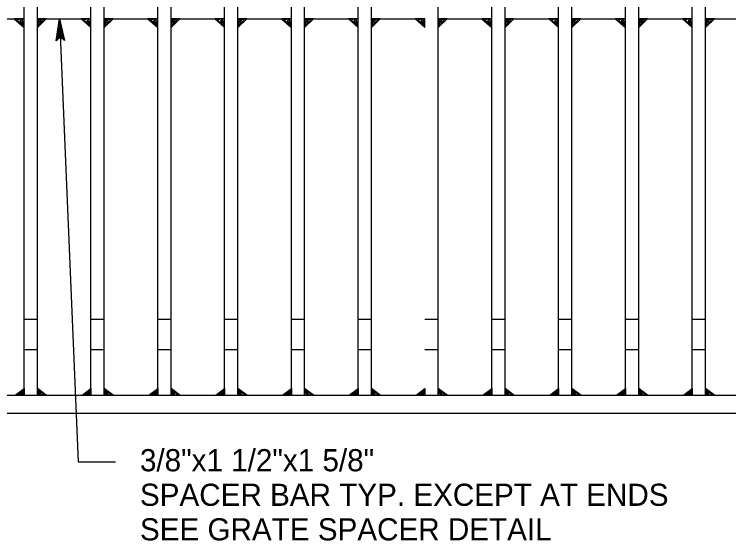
# Model space of a CAD drawing. Extents: x 2087776 to 2104538, y 970919 to 982612.
# Drawn here: x 2096577.7 to 2096894.9, y 979968.4 to 980202.4 of the extents above; entities that cross this region are included whole.
import ezdxf

# ---------------------------------------------------------------- set-up
doc = ezdxf.new("R2010")
doc.units = 0
doc.layers.add('1', color=7, linetype='Continuous')

msp = doc.modelspace()

# ---------------------------------------------------------------- linework, layer by layer
at = {"layer": '1'}
for p, q in [((2096582.02, 980033.06), (2096582.02, 980371.64)), ((2096587.93, 980033.06), (2096587.93, 980371.64)), ((2096611.69, 980033.06), (2096611.69, 980371.64)), ((2096617.6, 980033.06), (2096617.6, 980371.64)), ((2096641.36, 980033.06), (2096641.36, 980371.64)), ((2096647.27, 980033.06), (2096647.27, 980371.64)), ((2096671.04, 980033.06), (2096671.04, 980371.64)), ((2096676.94, 980033.06), (2096676.94, 980371.64)), ((2096700.71, 980033.06), (2096700.71, 980371.64)), ((2096706.61, 980033.06), (2096706.61, 980371.64)), ((2096730.38, 980033.06), (2096730.38, 980371.64)), ((2096736.28, 980033.06), (2096736.28, 980371.64)), ((2096765.96, 980033.06), (2096765.96, 980371.64)), ((2096789.72, 980033.06), (2096789.72, 980371.64)), ((2096795.63, 980033.06), (2096795.63, 980371.64)), ((2096819.39, 980033.06), (2096819.39, 980371.64)), ((2096825.3, 980033.06), (2096825.3, 980371.64)), ((2096849.07, 980033.06), (2096849.07, 980371.64)), ((2096854.97, 980033.06), (2096854.97, 980371.64)), ((2096878.74, 980033.06), (2096878.74, 980371.64)), ((2096884.64, 980033.06), (2096884.64, 980371.64)), ((2096558.25, 980200.38), (2096582.02, 980200.38)), ((2096587.92, 980200.38), (2096611.69, 980200.38)), ((2096617.6, 980200.38), (2096641.36, 980200.38)), ((2096647.27, 980200.38), (2096671.04, 980200.38)), ((2096676.94, 980200.38), (2096700.71, 980200.38)), ((2096706.61, 980200.38), (2096730.38, 980200.38)), ((2096736.28, 980200.38), (2096760.05, 980200.38)), ((2096765.96, 980200.38), (2096789.72, 980200.38)), ((2096795.63, 980200.38), (2096819.39, 980200.38)), ((2096825.3, 980200.38), (2096849.07, 980200.38)), ((2096854.97, 980200.38), (2096878.74, 980200.38)), ((2096884.64, 980200.38), (2096908.41, 980200.38)), ((2096582.02, 980066.91), (2096587.93, 980066.91)), ((2096611.69, 980066.91), (2096617.6, 980066.91)), ((2096641.36, 980066.91), (2096647.27, 980066.91)), ((2096671.04, 980066.91), (2096676.94, 980066.91)), ((2096700.71, 980066.91), (2096706.61, 980066.91)), ((2096730.38, 980066.91), (2096736.28, 980066.91)), ((2096760.05, 980066.91), (2096765.96, 980066.91)), ((2096789.72, 980066.91), (2096795.63, 980066.91)), ((2096819.39, 980066.91), (2096825.3, 980066.91)), ((2096849.07, 980066.91), (2096854.97, 980066.91)), ((2096878.74, 980066.91), (2096884.64, 980066.91)), ((2096582.02, 980053.37), (2096587.93, 980053.37)), ((2096611.69, 980053.37), (2096617.6, 980053.37)), ((2096641.36, 980053.37), (2096647.27, 980053.37)), ((2096671.04, 980053.37), (2096676.94, 980053.37)), ((2096700.71, 980053.37), (2096706.61, 980053.37)), ((2096730.38, 980053.37), (2096736.28, 980053.37)), ((2096760.05, 980053.37), (2096765.96, 980053.37)), ((2096789.72, 980053.37), (2096795.63, 980053.37)), ((2096819.39, 980053.37), (2096825.3, 980053.37)), ((2096849.07, 980053.37), (2096854.97, 980053.37)), ((2096878.74, 980053.37), (2096884.64, 980053.37)), ((2096317.14, 980033.06), (2097009.03, 980033.06)), ((2096309.27, 980025.19), (2097009.03, 980025.19))]:
    msp.add_line(p, q, dxfattribs=at)
for points in [[(2096582.02, 980200.38), (2096577.66, 980200.38), (2096582.02, 980196.45), (2096582.02, 980200.38), (2096578.79, 980199.84), (2096582.01, 980197.32), (2096581.16, 980199.92), (2096580.15, 980199.46), (2096581.5, 980198.62)], [(2096587.92, 980200.38), (2096587.92, 980196.45), (2096591.86, 980200.38), (2096587.92, 980200.38), (2096588.47, 980197.47), (2096590.99, 980200.37), (2096588.39, 980199.6), (2096588.85, 980198.69), (2096589.69, 980199.91)], [(2096597.72, 980200.38), (2096599.97, 980190.68), (2096599.69, 980191.05), (2096599.42, 980191.42), (2096599.08, 980191.6), (2096598.74, 980191.78), (2096598.41, 980191.82), (2096598.08, 980191.86), (2096597.76, 980191.79), (2096597.43, 980191.72), (2096597.11, 980191.51), (2096596.79, 980191.3), (2096596.55, 980190.92), (2096596.3, 980190.53), (2096597.72, 980200.38), (2096596.55, 980190.92), (2096596.79, 980191.3), (2096597.72, 980200.38), (2096597.11, 980191.51), (2096597.43, 980191.72), (2096597.72, 980200.38), (2096597.76, 980191.79), (2096598.08, 980191.86), (2096597.72, 980200.38), (2096598.41, 980191.82), (2096598.74, 980191.78), (2096597.72, 980200.38), (2096599.08, 980191.6), (2096599.42, 980191.42), (2096597.72, 980200.38), (2096599.69, 980191.05)], [(2096597.72, 980200.38), (2096606.09, 980003.55), (2096622.63, 980003.55)], [(2096611.69, 980200.38), (2096607.33, 980200.38), (2096611.69, 980196.45), (2096611.69, 980200.38), (2096608.46, 980199.84), (2096611.68, 980197.32), (2096610.83, 980199.92), (2096609.82, 980199.46), (2096611.17, 980198.62)], [(2096617.6, 980200.38), (2096617.6, 980196.45), (2096621.53, 980200.38), (2096617.6, 980200.38), (2096618.14, 980197.47), (2096620.66, 980200.37), (2096618.06, 980199.6), (2096618.52, 980198.69), (2096619.36, 980199.91)], [(2096641.36, 980200.38), (2096637, 980200.38), (2096641.36, 980196.45), (2096641.36, 980200.38), (2096638.14, 980199.84), (2096641.35, 980197.32), (2096640.5, 980199.92), (2096639.49, 980199.46), (2096640.85, 980198.62)], [(2096647.27, 980200.38), (2096647.27, 980196.45), (2096651.21, 980200.38), (2096647.27, 980200.38), (2096647.81, 980197.47), (2096650.33, 980200.37), (2096647.73, 980199.6), (2096648.19, 980198.69), (2096649.03, 980199.91)], [(2096671.04, 980200.38), (2096666.67, 980200.38), (2096671.04, 980196.45), (2096671.04, 980200.38), (2096667.81, 980199.84), (2096671.02, 980197.32), (2096670.18, 980199.92), (2096669.17, 980199.46), (2096670.52, 980198.62)], [(2096676.94, 980200.38), (2096676.94, 980196.45), (2096680.88, 980200.38), (2096676.94, 980200.38), (2096677.49, 980197.47), (2096680, 980200.37), (2096677.41, 980199.6), (2096677.87, 980198.69), (2096678.71, 980199.91)], [(2096700.71, 980200.38), (2096696.34, 980200.38), (2096700.71, 980196.45), (2096700.71, 980200.38), (2096697.48, 980199.84), (2096700.69, 980197.32), (2096699.85, 980199.92), (2096698.84, 980199.46), (2096700.19, 980198.62)], [(2096706.61, 980200.38), (2096706.61, 980196.45), (2096710.55, 980200.38), (2096706.61, 980200.38), (2096707.16, 980197.47), (2096709.68, 980200.37), (2096707.08, 980199.6), (2096707.54, 980198.69), (2096708.38, 980199.91)], [(2096730.38, 980200.38), (2096726.02, 980200.38), (2096730.38, 980196.45), (2096730.38, 980200.38), (2096727.15, 980199.84), (2096730.37, 980197.32), (2096729.52, 980199.92), (2096728.51, 980199.46), (2096729.86, 980198.62)], [(2096736.28, 980200.38), (2096736.28, 980196.45), (2096740.22, 980200.38), (2096736.28, 980200.38), (2096736.83, 980197.47), (2096739.35, 980200.37), (2096736.75, 980199.6), (2096737.21, 980198.69), (2096738.05, 980199.91)], [(2096760.05, 980200.38), (2096755.69, 980200.38), (2096760.05, 980196.45), (2096760.05, 980200.38), (2096756.82, 980199.84), (2096760.04, 980197.32), (2096759.19, 980199.92), (2096758.18, 980199.46), (2096759.53, 980198.62)], [(2096765.96, 980200.38), (2096765.96, 980196.45), (2096769.89, 980200.38), (2096765.96, 980200.38), (2096766.5, 980197.47), (2096769.02, 980200.37), (2096766.42, 980199.6), (2096766.88, 980198.69), (2096767.72, 980199.91)], [(2096789.72, 980200.38), (2096785.36, 980200.38), (2096789.72, 980196.45), (2096789.72, 980200.38), (2096786.49, 980199.84), (2096789.71, 980197.32), (2096788.86, 980199.92), (2096787.85, 980199.46), (2096789.2, 980198.62)], [(2096795.63, 980200.38), (2096795.63, 980196.45), (2096799.57, 980200.38), (2096795.63, 980200.38), (2096796.17, 980197.47), (2096798.69, 980200.37), (2096796.09, 980199.6), (2096796.55, 980198.69), (2096797.39, 980199.91)], [(2096819.39, 980200.38), (2096815.03, 980200.38), (2096819.39, 980196.45), (2096819.39, 980200.38), (2096816.17, 980199.84), (2096819.38, 980197.32), (2096818.54, 980199.92), (2096817.52, 980199.46), (2096818.88, 980198.62)], [(2096825.3, 980200.38), (2096825.3, 980196.45), (2096829.24, 980200.38), (2096825.3, 980200.38), (2096825.84, 980197.47), (2096828.36, 980200.37), (2096825.77, 980199.6), (2096826.23, 980198.69), (2096827.07, 980199.91)], [(2096849.07, 980200.38), (2096844.7, 980200.38), (2096849.07, 980196.45), (2096849.07, 980200.38), (2096845.84, 980199.84), (2096849.05, 980197.32), (2096848.21, 980199.92), (2096847.2, 980199.46), (2096848.55, 980198.62)], [(2096854.97, 980200.38), (2096854.97, 980196.45), (2096858.91, 980200.38), (2096854.97, 980200.38), (2096855.52, 980197.47), (2096858.04, 980200.37), (2096855.44, 980199.6), (2096855.9, 980198.69), (2096856.74, 980199.91)], [(2096878.74, 980200.38), (2096874.38, 980200.38), (2096878.74, 980196.45), (2096878.74, 980200.38), (2096875.51, 980199.84), (2096878.73, 980197.32), (2096877.88, 980199.92), (2096876.87, 980199.46), (2096878.22, 980198.62)], [(2096884.64, 980200.38), (2096884.64, 980196.45), (2096888.58, 980200.38), (2096884.64, 980200.38), (2096885.19, 980197.47), (2096887.71, 980200.37), (2096885.11, 980199.6), (2096885.57, 980198.69), (2096886.41, 980199.91)], [(2096582.02, 980033.06), (2096578.08, 980033.06), (2096582.02, 980036.11), (2096582.02, 980033.06), (2096579.11, 980033.47), (2096582.01, 980035.43), (2096581.24, 980033.41), (2096580.33, 980033.77), (2096581.55, 980034.42)], [(2096587.93, 980033.06), (2096591.86, 980033.06), (2096587.93, 980036.11), (2096587.93, 980033.06), (2096590.84, 980033.47), (2096587.94, 980035.43), (2096588.71, 980033.41), (2096589.62, 980033.77), (2096588.4, 980034.42)], [(2096611.69, 980033.06), (2096607.75, 980033.06), (2096611.69, 980036.11), (2096611.69, 980033.06), (2096608.78, 980033.47), (2096611.68, 980035.43), (2096610.91, 980033.41), (2096610, 980033.77), (2096611.22, 980034.42)], [(2096617.6, 980033.06), (2096621.53, 980033.06), (2096617.6, 980036.11), (2096617.6, 980033.06), (2096620.51, 980033.47), (2096617.61, 980035.43), (2096618.38, 980033.41), (2096619.29, 980033.77), (2096618.07, 980034.42)], [(2096641.36, 980033.06), (2096637.43, 980033.06), (2096641.36, 980036.11), (2096641.36, 980033.06), (2096638.45, 980033.47), (2096641.35, 980035.43), (2096640.58, 980033.41), (2096639.67, 980033.77), (2096640.89, 980034.42)], [(2096647.27, 980033.06), (2096651.21, 980033.06), (2096647.27, 980036.11), (2096647.27, 980033.06), (2096650.18, 980033.47), (2096647.28, 980035.43), (2096648.05, 980033.41), (2096648.96, 980033.77), (2096647.74, 980034.42)], [(2096671.04, 980033.06), (2096667.1, 980033.06), (2096671.04, 980036.11), (2096671.04, 980033.06), (2096668.12, 980033.47), (2096671.02, 980035.43), (2096670.25, 980033.41), (2096669.34, 980033.77), (2096670.56, 980034.42)], [(2096676.94, 980033.06), (2096680.88, 980033.06), (2096676.94, 980036.11), (2096676.94, 980033.06), (2096679.85, 980033.47), (2096676.95, 980035.43), (2096677.72, 980033.41), (2096678.63, 980033.77), (2096677.41, 980034.42)], [(2096700.71, 980033.06), (2096696.77, 980033.06), (2096700.71, 980036.11), (2096700.71, 980033.06), (2096697.79, 980033.47), (2096700.69, 980035.43), (2096699.93, 980033.41), (2096699.01, 980033.77), (2096700.23, 980034.42)], [(2096706.61, 980033.06), (2096710.55, 980033.06), (2096706.61, 980036.11), (2096706.61, 980033.06), (2096709.53, 980033.47), (2096706.63, 980035.43), (2096707.39, 980033.41), (2096708.31, 980033.77), (2096707.09, 980034.42)], [(2096730.38, 980033.06), (2096726.44, 980033.06), (2096730.38, 980036.11), (2096730.38, 980033.06), (2096727.47, 980033.47), (2096730.37, 980035.43), (2096729.6, 980033.41), (2096728.69, 980033.77), (2096729.91, 980034.42)], [(2096736.28, 980033.06), (2096740.22, 980033.06), (2096736.28, 980036.11), (2096736.28, 980033.06), (2096739.2, 980033.47), (2096736.3, 980035.43), (2096737.07, 980033.41), (2096737.98, 980033.77), (2096736.76, 980034.42)], [(2096760.05, 980033.06), (2096756.11, 980033.06), (2096760.05, 980036.11), (2096760.05, 980033.06), (2096757.14, 980033.47), (2096760.04, 980035.43), (2096759.27, 980033.41), (2096758.36, 980033.77), (2096759.58, 980034.42)], [(2096765.96, 980033.06), (2096769.89, 980033.06), (2096765.96, 980036.11), (2096765.96, 980033.06), (2096768.87, 980033.47), (2096765.97, 980035.43), (2096766.74, 980033.41), (2096767.65, 980033.77), (2096766.43, 980034.42)], [(2096789.72, 980033.06), (2096785.79, 980033.06), (2096789.72, 980036.11), (2096789.72, 980033.06), (2096786.81, 980033.47), (2096789.71, 980035.43), (2096788.94, 980033.41), (2096788.03, 980033.77), (2096789.25, 980034.42)], [(2096795.63, 980033.06), (2096799.57, 980033.06), (2096795.63, 980036.11), (2096795.63, 980033.06), (2096798.54, 980033.47), (2096795.64, 980035.43), (2096796.41, 980033.41), (2096797.32, 980033.77), (2096796.1, 980034.42)], [(2096819.39, 980033.06), (2096815.46, 980033.06), (2096819.39, 980036.11), (2096819.39, 980033.06), (2096816.48, 980033.47), (2096819.38, 980035.43), (2096818.61, 980033.41), (2096817.7, 980033.77), (2096818.92, 980034.42)], [(2096825.3, 980033.06), (2096829.24, 980033.06), (2096825.3, 980036.11), (2096825.3, 980033.06), (2096828.21, 980033.47), (2096825.31, 980035.43), (2096826.08, 980033.41), (2096826.99, 980033.77), (2096825.77, 980034.42)], [(2096849.07, 980033.06), (2096845.13, 980033.06), (2096849.07, 980036.11), (2096849.07, 980033.06), (2096846.15, 980033.47), (2096849.05, 980035.43), (2096848.29, 980033.41), (2096847.37, 980033.77), (2096848.59, 980034.42)], [(2096854.97, 980033.06), (2096858.91, 980033.06), (2096854.97, 980036.11), (2096854.97, 980033.06), (2096857.89, 980033.47), (2096854.99, 980035.43), (2096855.75, 980033.41), (2096856.67, 980033.77), (2096855.44, 980034.42)], [(2096878.74, 980033.06), (2096874.8, 980033.06), (2096878.74, 980036.11), (2096878.74, 980033.06), (2096875.83, 980033.47), (2096878.73, 980035.43), (2096877.96, 980033.41), (2096877.05, 980033.77), (2096878.27, 980034.42)], [(2096884.64, 980033.06), (2096888.58, 980033.06), (2096884.64, 980036.11), (2096884.64, 980033.06), (2096887.56, 980033.47), (2096884.66, 980035.43), (2096885.42, 980033.41), (2096886.34, 980033.77), (2096885.12, 980034.42)]]:
    msp.add_lwpolyline(points, dxfattribs=at)

# ---------------------------------------------------------------- texts
for s, p in [('3/8"x1 1/2"x1 5/8"', (2096633.46, 979999.3)), ('SPACER BAR TYP. EXCEPT AT ENDS', (2096633.46, 979983.94)), ('SEE GRATE SPACER DETAIL', (2096633.46, 979968.59))]:
    msp.add_text(s, height=9.8425, dxfattribs=at).set_placement(p)

doc.saveas('drawing.dxf')
